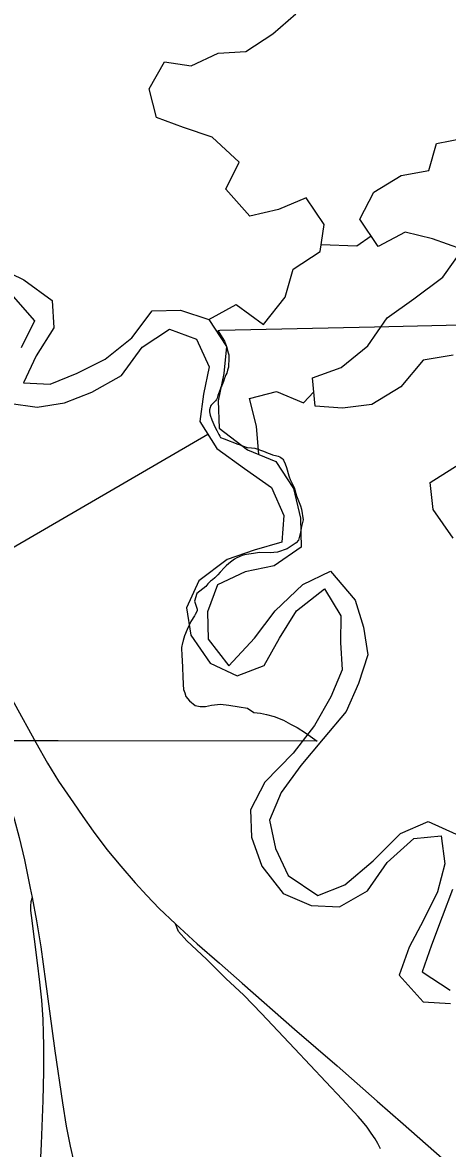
# Model space of a CAD drawing. Extents: x -6.4 to 34, y -4.2 to 22.
# Drawn here: x 4.329 to 4.63, y 18.286 to 19.085 of the extents above; entities that cross this region are included whole.
import ezdxf

# ---------------------------------------------------------------- set-up
doc = ezdxf.new("R2010")
doc.units = 0
for name, color, linetype in [('GM_X_Corporation', 7, 'Continuous'), ('GM_X_Interchange_Ramps', 7, 'Continuous'), ('GM_X_Major_River', 7, 'Continuous'), ('GM_X_Minor_River', 7, 'Continuous'), ('GM_X_State_Route', 7, 'Continuous')]:
    doc.layers.add(name, color=color, linetype=linetype)

msp = doc.modelspace()

# ---------------------------------------------------------------- linework, layer by layer
at = {"layer": 'GM_X_Corporation'}
msp.add_lwpolyline([(4.75126, 18.87271), (4.57853, 18.8687), (4.46862, 18.86615), (4.46721, 18.86612), (4.46752, 18.86571), (4.46842, 18.86433), (4.46965, 18.8625), (4.47088, 18.86065), (4.47195, 18.85867), (4.4723, 18.85787), (4.47309, 18.8555), (4.47356, 18.85422), (4.47418, 18.85214), (4.4747, 18.85031), (4.47497, 18.8489), (4.47509, 18.84736), (4.4751, 18.84523), (4.47494, 18.84192), (4.47472, 18.84015), (4.47423, 18.83811), (4.47353, 18.83608), (4.47296, 18.83472), (4.47246, 18.83367), (4.47175, 18.83175), (4.47127, 18.83009), (4.47083, 18.82894), (4.47004, 18.82708), (4.46948, 18.82594), (4.46898, 18.82443), (4.46736, 18.82001), (4.46673, 18.81825), (4.46627, 18.81734), (4.46564, 18.81644), (4.46393, 18.81459), (4.4626, 18.8133), (4.46209, 18.81266), (4.462, 18.81255), (4.46199, 18.81251), (4.46172, 18.81168), (4.46145, 18.80997), (4.46126, 18.80842), (4.4618, 18.80611), (4.46297, 18.80278), (4.46517, 18.79779), (4.46647, 18.79517), (4.46793, 18.79248), (4.46872, 18.79131), (4.46916, 18.79029), (4.47181, 18.78927), (4.48149, 18.78553), (4.48249, 18.78527), (4.4855, 18.78425), (4.488, 18.78321), (4.4912, 18.78308), (4.49355, 18.78262), (4.49957, 18.78062), (4.50286, 18.77917), (4.50428, 18.77865), (4.50614, 18.77812), (4.50918, 18.77732), (4.51015, 18.77699), (4.51124, 18.77652), (4.51197, 18.77609), (4.51294, 18.77533), (4.51328, 18.77504), (4.51379, 18.77413), (4.515, 18.77164), (4.51607, 18.76901), (4.51772, 18.76301), (4.5179, 18.76236), (4.51854, 18.76041), (4.51966, 18.75804), (4.51974, 18.75788), (4.52136, 18.7548), (4.52315, 18.74897), (4.52598, 18.74175), (4.52658, 18.73951), (4.52776, 18.73187), (4.52667, 18.72713), (4.52599, 18.72319), (4.52447, 18.71747), (4.52293, 18.71544), (4.51635, 18.71118), (4.50968, 18.70892), (4.50445, 18.70846), (4.49681, 18.70872), (4.49264, 18.70787), (4.48937, 18.70749), (4.48625, 18.70699), (4.48451, 18.70649), (4.48232, 18.70559), (4.48063, 18.70479), (4.47914, 18.7039), (4.47722, 18.70253), (4.47497, 18.70077), (4.47314, 18.6993), (4.47191, 18.69814), (4.4689, 18.69479), (4.46728, 18.69284), (4.46524, 18.6908), (4.4635, 18.68938), (4.46211, 18.68826), (4.46015, 18.68643), (4.45875, 18.68452), (4.45239, 18.67959), (4.45065, 18.67409), (4.45257, 18.66844), (4.45251, 18.66732), (4.45107, 18.66467), (4.45059, 18.66379), (4.44813, 18.65969), (4.44539, 18.65394), (4.4436, 18.64956), (4.44261, 18.64613), (4.44232, 18.64512), (4.44218, 18.64464), (4.44155, 18.64135), (4.44177, 18.63516), (4.4419, 18.63256), (4.44274, 18.615), (4.44291, 18.61148), (4.44377, 18.60903), (4.44462, 18.60659), (4.44708, 18.60351), (4.45107, 18.60012), (4.45476, 18.59951), (4.45846, 18.5995), (4.46276, 18.60042), (4.46922, 18.60104), (4.47506, 18.60042), (4.48244, 18.59918), (4.48829, 18.59825), (4.4929, 18.59517), (4.49751, 18.59456), (4.50182, 18.59363), (4.50735, 18.59239), (4.51381, 18.58962), (4.51873, 18.58685), (4.52365, 18.58439), (4.52949, 18.58069), (4.53766, 18.57481), (4.35395, 18.57493), (4.29085, 18.57493)], dxfattribs=at)
at = {"layer": 'GM_X_Interchange_Ramps'}
for points in [[(4.33537, 18.46385), (4.33457, 18.46071), (4.33426, 18.45786), (4.33432, 18.45463), (4.33472, 18.45101), (4.33913, 18.41742), (4.34079, 18.40382), (4.34217, 18.39105), (4.34307, 18.37723), (4.34339, 18.36776), (4.34355, 18.35847), (4.34363, 18.34959), (4.34354, 18.3403), (4.34297, 18.31986), (4.34186, 18.28906), (4.34052, 18.26003), (4.3391, 18.23677), (4.33786, 18.21652), (4.33747, 18.20453)], [(4.58276, 18.28554), (4.58088, 18.28929), (4.57885, 18.29262), (4.57619, 18.29661), (4.57315, 18.30077), (4.56995, 18.30484), (4.56681, 18.30844), (4.5554, 18.32078), (4.54385, 18.33299), (4.52178, 18.35665), (4.49836, 18.38161), (4.48565, 18.39443), (4.47303, 18.40644), (4.45915, 18.42008), (4.44528, 18.43308), (4.43935, 18.43966), (4.4372, 18.44509)]]:
    msp.add_lwpolyline(points, dxfattribs=at)
at = {"layer": 'GM_X_Major_River'}
for points in [[(4.31047, 18.91136), (4.3296, 18.90227), (4.34961, 18.88752), (4.35077, 18.86818), (4.3383, 18.84817), (4.32923, 18.829), (4.34819, 18.82826), (4.36735, 18.83589), (4.38722, 18.8458), (4.40623, 18.86101), (4.4206, 18.8803), (4.44067, 18.88073), (4.46089, 18.87395), (4.47341, 18.85485), (4.47154, 18.83583), (4.46739, 18.81638), (4.46817, 18.79703), (4.4882, 18.78152), (4.50845, 18.77322), (4.52097, 18.75412), (4.52595, 18.73297), (4.52638, 18.71248), (4.50733, 18.69916), (4.48659, 18.69492), (4.46708, 18.68578), (4.4599, 18.66664), (4.4603, 18.64729), (4.47509, 18.62824), (4.49324, 18.64799), (4.508, 18.66729), (4.52769, 18.68593), (4.54719, 18.69546), (4.56467, 18.67495), (4.57075, 18.65572), (4.57381, 18.63604), (4.56703, 18.61578), (4.55836, 18.59585), (4.54209, 18.57652), (4.52619, 18.55758), (4.51219, 18.5383), (4.50389, 18.51876), (4.50809, 18.49873), (4.5172, 18.47956), (4.53834, 18.46521), (4.5575, 18.47283), (4.5776, 18.48996), (4.5969, 18.50936), (4.61643, 18.51775), (4.63631, 18.50868)], [(4.32034, 18.89221), (4.33702, 18.8732), (4.32757, 18.85402)], [(4.31892, 18.81473), (4.33906, 18.81174), (4.35832, 18.81481), (4.37786, 18.82244), (4.39883, 18.83428), (4.41357, 18.85433), (4.433, 18.86728), (4.45209, 18.86009), (4.46121, 18.84055), (4.45707, 18.8211), (4.45444, 18.80168), (4.46658, 18.78258), (4.4862, 18.76819), (4.50542, 18.75493), (4.51417, 18.735), (4.51267, 18.71598), (4.49309, 18.71025), (4.4739, 18.70377), (4.45376, 18.68853), (4.44507, 18.66936), (4.44812, 18.65007), (4.46179, 18.63024), (4.48092, 18.62115), (4.50009, 18.6284), (4.51105, 18.64799), (4.52315, 18.66723), (4.54291, 18.68284), (4.55467, 18.66373), (4.55431, 18.64474), (4.55547, 18.6254), (4.54753, 18.60625), (4.53583, 18.58588), (4.52071, 18.5662), (4.50068, 18.54565), (4.49047, 18.52607), (4.49126, 18.50673), (4.4985, 18.486), (4.51368, 18.46658), (4.53356, 18.45827), (4.55366, 18.45718), (4.5735, 18.46862), (4.58748, 18.48865), (4.60645, 18.50576), (4.62573, 18.50769), (4.62842, 18.48763), (4.62315, 18.46778), (4.61333, 18.44783), (4.60312, 18.42863), (4.59596, 18.40873), (4.61303, 18.38974), (4.63237, 18.38863)], [(4.63372, 18.46952), (4.62655, 18.45001), (4.619, 18.4301), (4.6122, 18.41098), (4.63217, 18.39812)]]:
    msp.add_lwpolyline(points, dxfattribs=at)
at = {"layer": 'GM_X_Minor_River'}
msp.add_line((4.46025, 18.79254), (4.25242, 18.67176), dxfattribs=at)
for points in [[(4.46089, 18.87395), (4.48037, 18.88461), (4.4996, 18.8706), (4.51511, 18.88991), (4.52076, 18.90977), (4.53982, 18.92233), (4.54284, 18.94137), (4.52994, 18.96046), (4.51041, 18.95207), (4.49005, 18.94746), (4.47299, 18.96646), (4.48244, 18.98564), (4.46313, 19.00345), (4.4429, 19.01023), (4.42381, 19.01742), (4.41847, 19.0378), (4.42943, 19.05702), (4.44844, 19.05401), (4.46757, 19.06315), (4.48724, 19.06433), (4.5063, 19.07688), (4.52268, 19.0909)], [(4.63417, 18.84879), (4.61303, 18.8453), (4.59713, 18.82636), (4.57656, 18.81377), (4.55578, 18.81105), (4.53642, 18.81254), (4.53449, 18.83262), (4.5548, 18.83988), (4.57379, 18.85548), (4.5874, 18.87513), (4.60644, 18.88882), (4.62696, 18.90406), (4.64095, 18.92373), (4.61958, 18.93124), (4.60015, 18.93614), (4.58104, 18.92586), (4.56814, 18.94533), (4.57797, 18.96452), (4.59742, 18.97633), (4.61705, 18.97978), (4.62234, 18.99888), (4.64196, 19.00271)], [(4.5406, 18.92725), (4.56588, 18.9263), (4.57604, 18.93342)], [(4.49625, 18.77822), (4.49467, 18.79836), (4.48971, 18.81799), (4.50893, 18.82296), (4.52804, 18.81502), (4.53544, 18.82276)], [(4.63422, 18.71895), (4.62016, 18.73916), (4.61786, 18.75847), (4.63843, 18.77144)]]:
    msp.add_lwpolyline(points, dxfattribs=at)
at = {"layer": 'GM_X_State_Route'}
for points in [[(4.12817, 19.05293), (4.14428, 19.0074), (4.15725, 18.97169), (4.17088, 18.93582), (4.18516, 18.89848), (4.19666, 18.86902), (4.20848, 18.84105), (4.22557, 18.80239), (4.24183, 18.76602), (4.25578, 18.73575), (4.27237, 18.7007), (4.29061, 18.66367), (4.30638, 18.63241), (4.32268, 18.60185), (4.33796, 18.57379)], [(4.30331, 18.57386), (4.31193, 18.55091), (4.31855, 18.53269), (4.32263, 18.51959), (4.3262, 18.50635), (4.32992, 18.4906), (4.33411, 18.47049), (4.33537, 18.46385), (4.33855, 18.44726), (4.34152, 18.42883), (4.34499, 18.40418), (4.34772, 18.38322), (4.35168, 18.35491), (4.357, 18.31801), (4.35971, 18.30146), (4.36246, 18.28747), (4.36516, 18.27601)], [(4.33796, 18.57379), (4.34642, 18.55923), (4.35406, 18.54648), (4.36474, 18.53092), (4.37148, 18.52122), (4.37879, 18.51102), (4.38857, 18.49793), (4.39835, 18.486), (4.40854, 18.47415), (4.41684, 18.46526), (4.42555, 18.45604), (4.4372, 18.44509)], [(4.4372, 18.44509), (4.45268, 18.43102), (4.46852, 18.41734), (4.48442, 18.40303), (4.52166, 18.37032), (4.55199, 18.34426), (4.58034, 18.3192), (4.59872, 18.30315), (4.62649, 18.27885)]]:
    msp.add_lwpolyline(points, dxfattribs=at)

doc.saveas('drawing.dxf')
